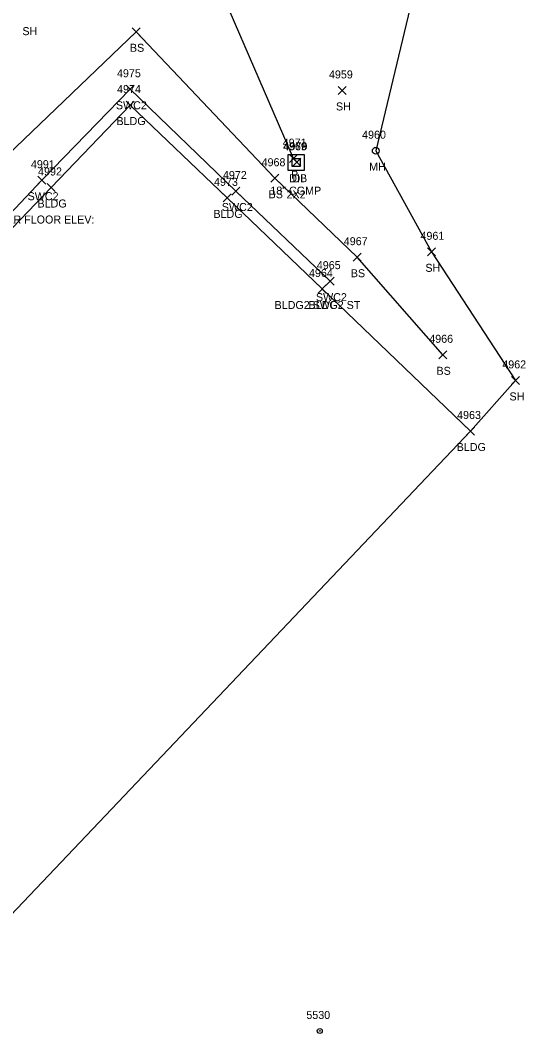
# Model space of a CAD drawing. Extents: x 1472233 to 1475777, y 540726 to 543442.
# Drawn here: x 1475032 to 1475158.1, y 541355.8 to 541610.2 of the extents above; entities that cross this region are included whole.
import ezdxf

# ---------------------------------------------------------------- set-up
doc = ezdxf.new("R2010")
doc.units = 0
for name, color, linetype in [('D_A', 7, 'Continuous'), ('D_C', 7, 'Continuous'), ('D_I', 7, 'Continuous'), ('D_TIC', 7, 'Continuous'), ('DCP', 7, 'Continuous'), ('DS', 7, 'Continuous'), ('L_A', 7, 'Continuous'), ('L_C', 7, 'Continuous'), ('L_I', 7, 'Continuous'), ('L_TIC', 7, 'Continuous'), ('LBC', 7, 'Continuous'), ('LELB', 7, 'Continuous'), ('LSOGP', 7, 'Continuous'), ('M_I', 7, 'Continuous'), ('MPIR', 7, 'Continuous'), ('R_A', 7, 'Continuous'), ('R_I', 7, 'Continuous'), ('R_TIC', 7, 'Continuous'), ('RSW', 7, 'Continuous'), ('U_A', 7, 'Continuous'), ('U_I', 7, 'Continuous'), ('UUMH', 7, 'Continuous')]:
    doc.layers.add(name, color=color, linetype=linetype)

msp = doc.modelspace()

# ---------------------------------------------------------------- linework, layer by layer
at = {"layer": 'D_TIC'}
for points in [[(1475099.14, 541574.69), (1475101.14, 541576.69)], [(1475101.14, 541574.69), (1475099.14, 541576.69)], [(1475099.98, 541573.79), (1475101.98, 541575.79)], [(1475101.98, 541573.79), (1475099.98, 541575.79)]]:
    msp.add_lwpolyline(points, dxfattribs=at)
at = {"layer": 'DCP'}
msp.add_lwpolyline([(1475100.14, 541575.69), (1475065.89, 541655.07)], dxfattribs=at)
at = {"layer": 'DS'}
for p, q in [((1475098.82, 541576.75), (1475102.82, 541576.75)), ((1475098.82, 541572.75), (1475098.82, 541576.75)), ((1475102.82, 541576.75), (1475102.82, 541572.75)), ((1475099.82, 541573.75), (1475099.82, 541575.75)), ((1475099.82, 541575.75), (1475101.82, 541575.75)), ((1475100.83, 541574.75), (1475100.83, 541574.75)), ((1475100.83, 541574.75), (1475100.83, 541574.75)), ((1475101.82, 541575.75), (1475101.82, 541573.75)), ((1475102.82, 541572.75), (1475098.82, 541572.75)), ((1475101.82, 541573.75), (1475099.82, 541573.75))]:
    msp.add_line(p, q, dxfattribs=at)
at = {"layer": 'L_TIC'}
for points in [[(1475059.87, 541606.38), (1475061.87, 541608.38)], [(1475061.87, 541606.38), (1475059.87, 541608.38)], [(1475111.25, 541591.73), (1475113.25, 541593.73)], [(1475113.25, 541591.73), (1475111.25, 541593.73)], [(1475058.36, 541588.08), (1475060.36, 541590.08)], [(1475060.36, 541588.08), (1475058.36, 541590.08)], [(1475094.48, 541569.79), (1475096.48, 541571.79)], [(1475096.48, 541569.79), (1475094.48, 541571.79)], [(1475038.65, 541567.48), (1475040.65, 541569.48)], [(1475040.65, 541567.48), (1475038.65, 541569.48)], [(1475082.56, 541564.89), (1475084.56, 541566.89)], [(1475084.56, 541564.89), (1475082.56, 541566.89)], [(1475114.99, 541550.06), (1475116.99, 541552.06)], [(1475116.99, 541550.06), (1475114.99, 541552.06)], [(1475133.56, 541551.41), (1475135.56, 541553.41)], [(1475135.56, 541551.41), (1475133.56, 541553.41)], [(1475106.29, 541542.12), (1475108.29, 541544.12)], [(1475108.29, 541542.12), (1475106.29, 541544.12)], [(1475136.37, 541525.68), (1475138.37, 541527.68)], [(1475138.37, 541525.68), (1475136.37, 541527.68)], [(1475154.55, 541519.28), (1475156.55, 541521.28)], [(1475156.55, 541519.28), (1475154.55, 541521.28)], [(1475143.27, 541506.64), (1475145.27, 541508.64)], [(1475145.27, 541506.64), (1475143.27, 541508.64)], [(1475143.27, 541506.64), (1475145.27, 541508.64)], [(1475145.27, 541506.64), (1475143.27, 541508.64)]]:
    msp.add_lwpolyline(points, dxfattribs=at)
at = {"layer": 'LBC'}
for points in [[(1475144.27, 541507.64), (1475107.29, 541543.12), (1475083.56, 541565.89), (1475059.36, 541589.08), (1475039.65, 541568.48), (1475025.99, 541554.28), (1474995.49, 541522.2), (1474968.51, 541493.79), (1474949.2, 541473.47), (1474928.3, 541451.13), (1474953.56, 541427.22), (1474981.13, 541401.01), (1475012.94, 541370.88), (1475013.8, 541370.08)], [(1475144.27, 541507.64), (1475013.8, 541370.08)]]:
    msp.add_lwpolyline(points, dxfattribs=at)
at = {"layer": 'LELB'}
msp.add_lwpolyline([(1475137.37, 541526.68), (1475115.99, 541551.06), (1475095.48, 541570.79), (1475060.87, 541607.38), (1475028.85, 541576.62), (1475009.84, 541556.93), (1474985.08, 541529.99), (1474957.16, 541508.12), (1474935.27, 541487.06), (1474912.53, 541462.14), (1474913.44, 541430.9)], dxfattribs=at)
at = {"layer": 'LSOGP'}
msp.add_lwpolyline([(1475133.02, 541629.22), (1475120.65, 541577.67), (1475134.56, 541552.41), (1475155.55, 541520.28), (1475144.27, 541507.64), (1475107.29, 541543.12), (1475083.56, 541565.89), (1475059.36, 541589.08), (1475039.65, 541568.48), (1475025.99, 541554.28), (1474995.49, 541522.2), (1474968.51, 541493.79), (1474949.2, 541473.47), (1474928.3, 541451.13), (1474953.56, 541427.22), (1474981.13, 541401.01), (1475012.94, 541370.88), (1475013.8, 541370.08), (1475010.35, 541368.43), (1475001.28, 541346.33)], dxfattribs=at)
at = {"layer": 'MPIR'}
for radius in [0.625, 0.0833]:
    msp.add_circle((1475106.69, 541357.75), radius, dxfattribs=at)
at = {"layer": 'R_TIC'}
for points in [[(1475058.34, 541592.02), (1475060.34, 541594.02)], [(1475060.34, 541592.02), (1475058.34, 541594.02)], [(1475036.29, 541569.3), (1475038.29, 541571.3)], [(1475038.29, 541569.3), (1475036.29, 541571.3)], [(1475084.78, 541566.6), (1475086.78, 541568.6)], [(1475086.78, 541566.6), (1475084.78, 541568.6)], [(1475108.25, 541544.08), (1475110.25, 541546.08)], [(1475110.25, 541544.08), (1475108.25, 541546.08)], [(1475106.29, 541542.12), (1475108.29, 541544.12)], [(1475108.29, 541542.12), (1475106.29, 541544.12)]]:
    msp.add_lwpolyline(points, dxfattribs=at)
at = {"layer": 'RSW'}
msp.add_lwpolyline([(1475107.29, 541543.12), (1475109.25, 541545.08), (1475085.78, 541567.6), (1475059.34, 541593.02), (1475037.29, 541570.3), (1475022.56, 541554.7), (1474993.61, 541524.24), (1474966.64, 541495.84), (1474946.97, 541475.51), (1474923.9, 541450.35), (1474950.75, 541424.65), (1474978.64, 541398.6), (1475010.35, 541368.43), (1475012.94, 541370.88)], dxfattribs=at)
at = {"layer": 'UUMH'}
for p, q in [((1475120.65, 541577.67), (1475120.65, 541577.67)), ((1475121.48, 541577.67), (1475121.48, 541577.67))]:
    msp.add_line(p, q, dxfattribs=at)
msp.add_circle((1475120.65, 541577.67), 0.833, dxfattribs=at)

# ---------------------------------------------------------------- texts
at = {"layer": 'D_A'}
for s, p in [('DIB', (1475099.08, 541569.79)), ('P', (1475099.51, 541570.69)), ('DI', (1475099.88, 541569.75))]:
    msp.add_text(s, height=2, dxfattribs=at).set_placement(p)
at = {"layer": 'D_C'}
for s, p in [('18" CGMP', (1475094.35, 541566.69)), ('2X2', (1475098.4, 541565.75))]:
    msp.add_text(s, height=2, dxfattribs=at).set_placement(p)
at = {"layer": 'D_I'}
for s, p in [('4971', (1475097.44, 541578.69)), ('4969', (1475097.51, 541577.75)), ('4970', (1475097.64, 541577.79))]:
    msp.add_text(s, height=2, dxfattribs=at).set_placement(p)
at = {"layer": 'L_A'}
for s, p in [('SH', (1475032.48, 541606.54)), ('BS', (1475059.31, 541602.38)), ('SH', (1475110.73, 541587.73)), ('BLDG', (1475055.95, 541584.08)), ('BS', (1475093.92, 541565.79)), ('BLDG', (1475036.24, 541563.48)), ('BLDG', (1475080.15, 541560.89)), ('SH', (1475133.05, 541547.41)), ('BS', (1475114.43, 541546.06)), ('BLDG', (1475103.88, 541538.12)), ('BS', (1475135.81, 541521.68)), ('SH', (1475154.04, 541515.28)), ('BLDG', (1475140.86, 541502.64)), ('BLDG', (1475140.86, 541502.64))]:
    msp.add_text(s, height=2, dxfattribs=at).set_placement(p)
at = {"layer": 'L_C'}
msp.add_text('GAR FLOOR ELEV:', height=2, dxfattribs=at).set_placement((1475026.38, 541559.48))
at = {"layer": 'L_I'}
for s, p in [('4959', (1475108.98, 541595.73)), ('4974', (1475056.1, 541592.08)), ('4968', (1475092.17, 541573.79)), ('4992', (1475036.39, 541571.48)), ('4973', (1475080.3, 541568.89)), ('4961', (1475131.82, 541555.41)), ('4967', (1475112.68, 541554.06)), ('4964', (1475103.99, 541546.12)), ('4966', (1475134.01, 541529.68)), ('4962', (1475152.24, 541523.28)), ('4963', (1475140.96, 541510.64)), ('4963', (1475140.96, 541510.64))]:
    msp.add_text(s, height=2, dxfattribs=at).set_placement(p)
at = {"layer": 'M_I'}
msp.add_text('5530', height=2, dxfattribs=at).set_placement((1475103.34, 541360.75))
at = {"layer": 'R_A'}
for s, p in [('SWC2', (1475055.81, 541588.02)), ('SWC2', (1475033.77, 541565.3)), ('SWC2', (1475082.25, 541562.6)), ('SWC2', (1475105.73, 541540.08)), ('BLDG2 SWC2 ST', (1475095.41, 541538.12))]:
    msp.add_text(s, height=2, dxfattribs=at).set_placement(p)
at = {"layer": 'R_I'}
for s, p in [('4975', (1475056.08, 541596.02)), ('4991', (1475034.6, 541573.3)), ('4972', (1475082.52, 541570.6)), ('4965', (1475105.95, 541548.08)), ('4964', (1475103.99, 541546.12))]:
    msp.add_text(s, height=2, dxfattribs=at).set_placement(p)
at = {"layer": 'U_A'}
msp.add_text('MH', height=2, dxfattribs=at).set_placement((1475119.01, 541572.67))
at = {"layer": 'U_I'}
msp.add_text('4960', height=2, dxfattribs=at).set_placement((1475117.25, 541580.67))

doc.saveas('drawing.dxf')
